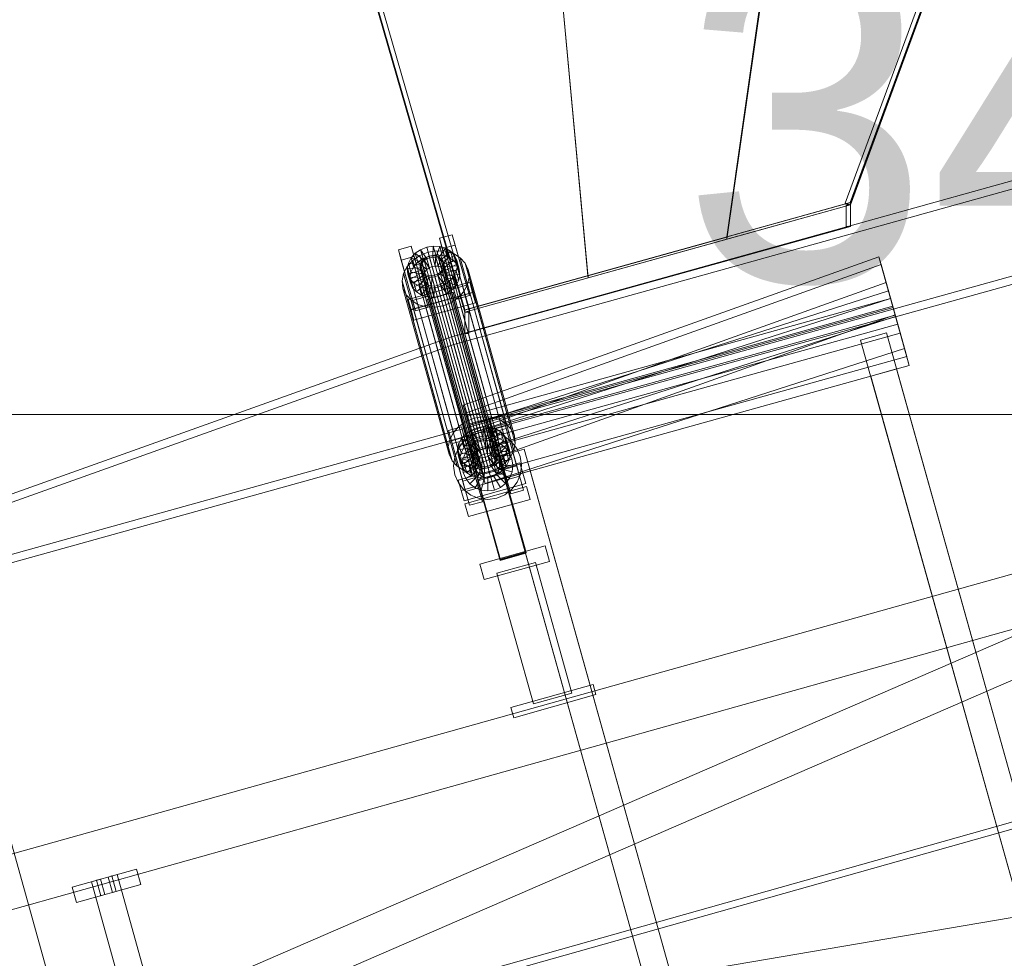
# Model space of a CAD drawing. Header units: millimetres. Extents: x -2233 to 61924, y -68080 to 6847.
# Tile 692 of 1056: x 1578 to 2316, y 293 to 996. Entities that reach past the tile are written whole.
import ezdxf

# ---------------------------------------------------------------- set-up
doc = ezdxf.new("R2010")
doc.units = ezdxf.units.MM
for name, color, linetype, lineweight in [('COTAS_O', 1, 'Continuous', 0), ('COTAS_P', 1, 'Continuous', 0), ('lateral_C01', 7, 'Continuous', 0), ('lateral_tolva-C01', 7, 'Continuous', 0)]:
    doc.layers.add(name, color=color, linetype=linetype, lineweight=lineweight)
doc.dimstyles.new('R19_100', dxfattribs={"dimtxt": 250, "dimasz": 150, "dimexe": 150, "dimexo": 80, "dimgap": 100, "dimtad": 1, "dimtih": 1, "dimtoh": 1, "dimdsep": 46, "dimcen": 0.09, "dimadec": 0, "dimazin": 0, "dimtfac": 1, "dimtdec": 4, "dimtofl": 0, "dimtmove": 0, "dimatfit": 3, "dimfxl": 1, "dimtolj": 1, "dimtzin": 0, "dimarcsym": 0})

# ---------------------------------------------------------------- blocks, each defined once
blk = doc.blocks.new('DIM_R28_1')
at = {"layer": 'COTAS_P'}
for p, q in [((9950.73, 3666.67), (9794.15, 3669.56)), ((807.35, 1106.67), (9950.73, 3666.67)), ((9950.73, 3666.67), (9818.41, 3582.9)), ((10193.38, 2800), (9950.73, 3666.67)), ((807.35, 1106.67), (939.66, 1190.45)), ((1050, 240), (807.35, 1106.67)), ((807.35, 1106.67), (963.92, 1103.78))]:
    blk.add_line(p, q, dxfattribs=at)
blk.add_text('9495 P', height=250, rotation=15.64139, dxfattribs=at).set_placement((5352.08, 2482.97))
blk = doc.blocks.new('DIM_R28_21')
at = {"layer": 'COTAS_O'}
for p, q in [((349.2, 1600), (349.2, 700)), ((3799.2, 1600), (3799.2, 700)), ((349.2, 700), (499.2, 745)), ((3799.2, 700), (3649.2, 745)), ((349.2, 700), (3799.2, 700)), ((349.2, 700), (499.2, 655)), ((3799.2, 700), (3649.2, 655))]:
    blk.add_line(p, q, dxfattribs=at)
blk.add_text('3450 O', height=250, dxfattribs=at).set_placement((2074.2, 800))

msp = doc.modelspace()

# ---------------------------------------------------------------- linework, layer by layer
at = {"layer": 'lateral_C01'}
for p, q in [((1103.221, 51.156), (10242.208, 2626.749)), ((1104.577, 46.344), (10243.564, 2621.936)), ((2846.1, 1020.894), (1901.94, 758.281)), ((1903.548, 752.5), (2847.707, 1015.113)), ((1920.384, 691.969), (2864.544, 954.582)), ((2866.152, 948.801), (1921.992, 686.188)), ((1892.796, 832.028), (1902.425, 834.724)), ((1902.425, 834.724), (1904.577, 826.988)), ((1913.058, 796.87), (1902.425, 834.724)), ((1894.947, 824.292), (1892.796, 832.028)), ((1892.796, 832.028), (1903.428, 794.174)), ((1904.577, 826.988), (1894.947, 824.292)), ((1904.577, 826.988), (1915.21, 789.133)), ((1861.981, 823.4), (1871.61, 826.096)), ((1864.132, 815.664), (1861.981, 823.4)), ((1861.981, 823.4), (1872.613, 785.546)), ((1871.538, 817.344), (1874.658, 820.786)), ((1871.61, 826.096), (1873.762, 818.36)), ((1882.243, 788.242), (1871.61, 826.096)), ((1874.658, 820.786), (1878.651, 823.519)), ((1881.392, 815.305), (1874.658, 820.786)), ((1874.658, 820.786), (1876.503, 814.155)), ((1878.145, 819.106), (1884.284, 821.561)), ((1878.651, 823.519), (1883.243, 825.355)), ((1883.283, 816.599), (1878.651, 823.519)), ((1878.651, 823.519), (1880.495, 816.888)), ((1883.243, 825.355), (1888.122, 826.17)), ((1885.458, 817.469), (1883.243, 825.355)), ((1883.243, 825.355), (1885.087, 818.724)), ((1884.284, 821.561), (1890.806, 822.651)), ((1884.284, 821.561), (1918.867, 697.226)), ((1889.966, 819.539), (1885.087, 818.724)), ((1887.769, 817.855), (1888.122, 826.17)), ((1888.122, 826.17), (1892.955, 825.909)), ((1888.122, 826.17), (1889.966, 819.539)), ((1889.966, 819.539), (1889.613, 811.224)), ((1894.799, 819.278), (1889.966, 819.539)), ((1890.058, 817.731), (1892.955, 825.909)), ((1890.806, 822.651), (1897.268, 822.301)), ((1890.806, 822.651), (1925.39, 698.316)), ((1894.799, 819.278), (1891.903, 811.1)), ((1892.17, 817.106), (1897.413, 824.589)), ((1892.955, 825.909), (1897.413, 824.589)), ((1892.955, 825.909), (1894.799, 819.278)), ((1893.96, 816.021), (1901.192, 822.299)), ((1899.257, 817.958), (1894.799, 819.278)), ((1905.58, 786.437), (1894.947, 824.292)), ((1897.268, 822.301), (1903.228, 820.536)), ((1897.268, 822.301), (1931.851, 697.966)), ((1897.413, 824.589), (1901.192, 822.299)), ((1897.413, 824.589), (1899.257, 817.958)), ((1901.192, 822.299), (1904.035, 819.197)), ((1901.192, 822.299), (1903.037, 815.668)), ((1903.228, 820.536), (1908.28, 817.476)), ((1903.228, 820.536), (1937.811, 696.201)), ((1873.762, 818.36), (1864.132, 815.664)), ((1874.765, 777.81), (1864.132, 815.664)), ((1868.637, 810.851), (1872.808, 815.453)), ((1868.689, 809.301), (1869.502, 813.427)), ((1869.502, 813.427), (1871.538, 817.344)), ((1878.949, 811.819), (1869.502, 813.427)), ((1869.502, 813.427), (1871.346, 806.796)), ((1879.913, 813.674), (1871.538, 817.344)), ((1871.538, 817.344), (1873.382, 810.713)), ((1872.808, 815.453), (1878.145, 819.106)), ((1872.808, 815.453), (1907.391, 691.118)), ((1876.503, 814.155), (1873.382, 810.713)), ((1873.762, 818.36), (1884.395, 780.506)), ((1880.495, 816.888), (1876.503, 814.155)), ((1876.503, 814.155), (1883.236, 808.673)), ((1878.145, 819.106), (1912.728, 694.771)), ((1878.257, 810.969), (1878.642, 812.924)), ((1878.642, 812.924), (1879.606, 814.779)), ((1878.642, 812.924), (1918.758, 668.695)), ((1879.913, 813.674), (1878.949, 811.819)), ((1879.606, 814.779), (1881.084, 816.41)), ((1879.606, 814.779), (1919.722, 670.551)), ((1881.392, 815.305), (1879.913, 813.674)), ((1881.758, 807.043), (1879.913, 813.674)), ((1885.087, 818.724), (1880.495, 816.888)), ((1880.495, 816.888), (1885.127, 809.968)), ((1881.084, 816.41), (1882.975, 817.704)), ((1881.084, 816.41), (1921.201, 672.182)), ((1883.283, 816.599), (1881.392, 815.305)), ((1883.236, 808.673), (1881.392, 815.305)), ((1882.975, 817.704), (1885.15, 818.574)), ((1882.975, 817.704), (1923.092, 673.476)), ((1885.458, 817.469), (1883.283, 816.599)), ((1885.127, 809.968), (1883.283, 816.599)), ((1885.087, 818.724), (1887.302, 810.838)), ((1885.15, 818.574), (1887.461, 818.96)), ((1885.15, 818.574), (1925.267, 674.346)), ((1887.769, 817.855), (1885.458, 817.469)), ((1887.302, 810.838), (1885.458, 817.469)), ((1887.461, 818.96), (1889.751, 818.836)), ((1887.461, 818.96), (1927.578, 674.732)), ((1890.058, 817.731), (1887.769, 817.855)), ((1889.613, 811.224), (1887.769, 817.855)), ((1889.751, 818.836), (1891.863, 818.211)), ((1889.751, 818.836), (1929.867, 674.608)), ((1892.17, 817.106), (1890.058, 817.731)), ((1891.903, 811.1), (1890.058, 817.731)), ((1891.863, 818.211), (1893.653, 817.127)), ((1891.863, 818.211), (1931.979, 673.983)), ((1893.96, 816.021), (1892.17, 817.106)), ((1894.014, 810.475), (1892.17, 817.106)), ((1893.653, 817.127), (1894.999, 815.657)), ((1893.653, 817.127), (1933.769, 672.898)), ((1895.307, 814.552), (1893.96, 816.021)), ((1895.805, 809.39), (1893.96, 816.021)), ((1899.257, 817.958), (1894.014, 810.475)), ((1894.999, 815.657), (1895.811, 813.903)), ((1894.999, 815.657), (1935.116, 671.429)), ((1895.307, 814.552), (1904.035, 819.197)), ((1896.118, 812.798), (1895.307, 814.552)), ((1897.151, 807.921), (1895.307, 814.552)), ((1896.031, 811.983), (1895.646, 810.029)), ((1903.037, 815.668), (1895.805, 809.39)), ((1895.811, 813.903), (1896.031, 811.983)), ((1935.927, 669.675), (1895.811, 813.903)), ((1896.031, 811.983), (1936.148, 667.755)), ((1905.748, 815.494), (1896.118, 812.798)), ((1896.118, 812.798), (1897.963, 806.166)), ((1896.339, 810.878), (1896.118, 812.798)), ((1905.88, 812.566), (1897.151, 807.921)), ((1903.037, 815.668), (1899.257, 817.958)), ((1905.88, 812.566), (1903.037, 815.668)), ((1904.035, 819.197), (1905.748, 815.494)), ((1904.035, 819.197), (1905.88, 812.566)), ((1907.592, 808.863), (1905.748, 815.494)), ((1905.748, 815.494), (1906.214, 811.441)), ((1907.592, 808.863), (1905.88, 812.566)), ((1908.28, 817.476), (1912.08, 813.329)), ((1908.28, 817.476), (1942.863, 693.141)), ((2222.2, 818.132), (1910.649, 706.912)), ((1912.08, 813.329), (1914.37, 808.378)), ((1912.08, 813.329), (1946.663, 688.994)), ((2223.818, 812.355), (1912.267, 701.135)), ((2230.94, 786.917), (2222.2, 818.132)), ((2222.2, 818.132), (2223.818, 812.355)), ((2232.557, 781.139), (2223.818, 812.355)), ((2223.818, 812.355), (2227.592, 798.873)), ((1864.829, 800.099), (1865.915, 805.614)), ((1865.915, 805.614), (1868.637, 810.851)), ((1865.915, 805.614), (1900.498, 681.28)), ((1868.637, 810.851), (1903.22, 686.517)), ((1878.564, 809.864), (1868.689, 809.301)), ((1868.689, 809.301), (1870.534, 802.67)), ((1869.155, 805.248), (1868.689, 809.301)), ((1878.785, 807.945), (1869.155, 805.248)), ((1869.155, 805.248), (1871, 798.617)), ((1870.868, 801.545), (1869.155, 805.248)), ((1871.346, 806.796), (1870.534, 802.67)), ((1879.596, 806.19), (1870.868, 801.545)), ((1873.382, 810.713), (1871.346, 806.796)), ((1871.346, 806.796), (1880.793, 805.187)), ((1873.382, 810.713), (1881.758, 807.043)), ((1880.943, 804.721), (1873.711, 798.443)), ((1878.477, 809.05), (1878.257, 810.969)), ((1878.257, 810.969), (1918.373, 666.741)), ((1879.289, 807.295), (1878.477, 809.05)), ((1878.477, 809.05), (1918.594, 664.821)), ((1878.949, 811.819), (1878.564, 809.864)), ((1880.408, 803.233), (1878.564, 809.864)), ((1878.564, 809.864), (1878.785, 807.945)), ((1880.629, 801.313), (1878.785, 807.945)), ((1878.785, 807.945), (1879.596, 806.19)), ((1880.793, 805.187), (1878.949, 811.819)), ((1880.635, 805.826), (1879.289, 807.295)), ((1879.289, 807.295), (1919.405, 663.067)), ((1881.44, 799.559), (1879.596, 806.19)), ((1879.596, 806.19), (1880.943, 804.721)), ((1880.408, 803.233), (1880.793, 805.187)), ((1882.425, 804.742), (1880.635, 805.826)), ((1880.635, 805.826), (1920.752, 661.598)), ((1880.793, 805.187), (1881.758, 807.043)), ((1882.787, 798.09), (1880.943, 804.721)), ((1880.943, 804.721), (1882.733, 803.636)), ((1881.758, 807.043), (1883.236, 808.673)), ((1884.537, 804.116), (1882.425, 804.742)), ((1882.425, 804.742), (1922.542, 660.513)), ((1883.236, 808.673), (1885.127, 809.968)), ((1885.127, 809.968), (1887.302, 810.838)), ((1887.302, 810.838), (1889.613, 811.224)), ((1891.313, 805.248), (1889.138, 804.379)), ((1889.613, 811.224), (1891.903, 811.1)), ((1893.204, 806.543), (1891.313, 805.248)), ((1891.313, 805.248), (1931.429, 661.02)), ((1891.62, 804.143), (1893.511, 805.438)), ((1891.903, 811.1), (1894.014, 810.475)), ((1894.682, 808.173), (1893.204, 806.543)), ((1893.204, 806.543), (1933.32, 662.314)), ((1893.511, 805.438), (1894.989, 807.068)), ((1893.511, 805.438), (1900.245, 799.956)), ((1895.356, 798.806), (1893.511, 805.438)), ((1894.014, 810.475), (1895.805, 809.39)), ((1895.646, 810.029), (1894.682, 808.173)), ((1894.682, 808.173), (1934.798, 663.945)), ((1894.989, 807.068), (1895.954, 808.924)), ((1894.989, 807.068), (1903.365, 803.398)), ((1896.834, 800.437), (1894.989, 807.068)), ((1895.646, 810.029), (1935.763, 665.801)), ((1895.805, 809.39), (1897.151, 807.921)), ((1895.954, 808.924), (1896.339, 810.878)), ((1895.954, 808.924), (1905.401, 807.315)), ((1897.798, 802.293), (1895.954, 808.924)), ((1896.339, 810.878), (1906.214, 811.441)), ((1898.183, 804.247), (1896.339, 810.878)), ((1897.151, 807.921), (1897.963, 806.166)), ((1897.963, 806.166), (1907.592, 808.863)), ((1897.963, 806.166), (1898.183, 804.247)), ((1908.058, 804.81), (1898.183, 804.247)), ((1905.401, 807.315), (1903.365, 803.398)), ((1906.214, 811.441), (1905.401, 807.315)), ((1905.401, 807.315), (1907.245, 800.684)), ((1906.214, 811.441), (1908.058, 804.81)), ((1907.245, 800.684), (1908.058, 804.81)), ((1908.058, 804.81), (1907.592, 808.863)), ((1914.37, 808.378), (1914.993, 802.96)), ((1948.953, 684.043), (1914.37, 808.378)), ((1865.451, 794.681), (1864.829, 800.099)), ((1864.829, 800.099), (1899.412, 675.764)), ((1869.281, 786.314), (1915.504, 799.256)), ((1870.534, 802.67), (1880.408, 803.233)), ((1870.534, 802.67), (1871, 798.617)), ((1870.868, 801.545), (1872.712, 794.914)), ((1873.711, 798.443), (1870.868, 801.545)), ((1871, 798.617), (1880.629, 801.313)), ((1871, 798.617), (1872.712, 794.914)), ((1872.712, 794.914), (1881.44, 799.559)), ((1873.711, 798.443), (1875.555, 791.812)), ((1877.49, 796.153), (1873.711, 798.443)), ((1875.555, 791.812), (1882.787, 798.09)), ((1882.733, 803.636), (1877.49, 796.153)), ((1880.629, 801.313), (1880.408, 803.233)), ((1881.44, 799.559), (1880.629, 801.313)), ((1882.787, 798.09), (1881.44, 799.559)), ((1884.845, 803.011), (1881.948, 794.833)), ((1884.577, 797.005), (1882.733, 803.636)), ((1882.733, 803.636), (1884.845, 803.011)), ((1884.577, 797.005), (1882.787, 798.09)), ((1886.827, 803.992), (1884.537, 804.116)), ((1884.537, 804.116), (1924.654, 659.888)), ((1886.689, 796.38), (1884.845, 803.011)), ((1884.845, 803.011), (1887.134, 802.887)), ((1887.134, 802.887), (1886.781, 794.572)), ((1889.138, 804.379), (1886.827, 803.992)), ((1886.827, 803.992), (1926.943, 659.764)), ((1887.134, 802.887), (1889.445, 803.273)), ((1888.978, 796.256), (1887.134, 802.887)), ((1889.138, 804.379), (1929.254, 660.15)), ((1889.445, 803.273), (1891.62, 804.143)), ((1889.445, 803.273), (1891.66, 795.387)), ((1891.29, 796.642), (1889.445, 803.273)), ((1893.465, 797.512), (1891.29, 796.642)), ((1891.62, 804.143), (1896.252, 797.223)), ((1893.465, 797.512), (1891.62, 804.143)), ((1896.252, 797.223), (1891.66, 795.387)), ((1895.356, 798.806), (1893.465, 797.512)), ((1898.097, 790.592), (1893.465, 797.512)), ((1896.834, 800.437), (1895.356, 798.806)), ((1902.089, 793.325), (1895.356, 798.806)), ((1900.245, 799.956), (1896.252, 797.223)), ((1896.252, 797.223), (1898.097, 790.592)), ((1897.798, 802.293), (1896.834, 800.437)), ((1905.209, 796.767), (1896.834, 800.437)), ((1898.183, 804.247), (1897.798, 802.293)), ((1907.245, 800.684), (1897.798, 802.293)), ((1903.365, 803.398), (1900.245, 799.956)), ((1900.245, 799.956), (1902.089, 793.325)), ((1903.365, 803.398), (1905.209, 796.767)), ((1905.209, 796.767), (1907.245, 800.684)), ((1913.906, 797.445), (1911.185, 792.208)), ((1914.993, 802.96), (1913.906, 797.445)), ((1913.906, 797.445), (1948.489, 673.11)), ((1914.993, 802.96), (1949.576, 678.625)), ((1915.504, 799.256), (1917.656, 791.52)), ((1917.719, 791.37), (1915.504, 799.256)), ((2227.592, 798.873), (1916.042, 687.653)), ((2236.332, 767.658), (2227.592, 798.873)), ((2227.592, 798.873), (2234.333, 774.799)), ((1867.741, 789.73), (1865.451, 794.681)), ((1865.451, 794.681), (1900.034, 670.347)), ((1871.542, 785.583), (1867.741, 789.73)), ((1867.741, 789.73), (1902.324, 665.395)), ((1917.656, 791.52), (1871.433, 778.578)), ((1917.719, 791.37), (1871.497, 778.428)), ((1872.712, 794.914), (1875.555, 791.812)), ((1875.555, 791.812), (1879.334, 789.522)), ((1877.49, 796.153), (1879.334, 789.522)), ((1881.948, 794.833), (1877.49, 796.153)), ((1879.334, 789.522), (1884.577, 797.005)), ((1881.948, 794.833), (1883.793, 788.202)), ((1886.781, 794.572), (1881.948, 794.833)), ((1883.793, 788.202), (1886.689, 796.38)), ((1883.805, 786.343), (1903.064, 791.736)), ((1903.133, 791.491), (1883.873, 786.098)), ((1886.689, 796.38), (1884.577, 797.005)), ((1888.978, 796.256), (1886.689, 796.38)), ((1891.66, 795.387), (1886.781, 794.572)), ((1886.781, 794.572), (1888.626, 787.941)), ((1888.626, 787.941), (1888.978, 796.256)), ((1891.29, 796.642), (1888.978, 796.256)), ((1893.505, 788.756), (1891.29, 796.642)), ((1891.66, 795.387), (1893.505, 788.756)), ((1893.505, 788.756), (1898.097, 790.592)), ((1898.097, 790.592), (1902.089, 793.325)), ((1902.089, 793.325), (1905.209, 796.767)), ((1903.064, 791.736), (1903.133, 791.491)), ((1957.695, 596.625), (1903.064, 791.736)), ((1903.133, 791.491), (1957.764, 596.38)), ((1913.058, 796.87), (1903.428, 794.174)), ((1903.428, 794.174), (1905.58, 786.437)), ((1911.185, 792.208), (1907.013, 787.606)), ((1911.185, 792.208), (1945.768, 667.873)), ((1915.21, 789.133), (1913.058, 796.87)), ((1914.896, 691.743), (2229.292, 792.802)), ((1917.656, 791.52), (1919.871, 783.633)), ((1919.871, 783.633), (1917.719, 791.37)), ((2229.292, 792.802), (2232.828, 780.174)), ((2230.91, 787.025), (2229.292, 792.802)), ((1871.433, 778.578), (1869.281, 786.314)), ((1869.281, 786.314), (1871.497, 778.428)), ((1876.594, 782.523), (1871.542, 785.583)), ((1871.542, 785.583), (1906.125, 661.248)), ((1882.243, 788.242), (1872.613, 785.546)), ((1872.613, 785.546), (1874.765, 777.81)), ((1873.648, 770.692), (1919.871, 783.633)), ((1882.554, 780.758), (1876.594, 782.523)), ((1876.594, 782.523), (1911.177, 658.188)), ((1879.334, 789.522), (1883.793, 788.202)), ((1884.395, 780.506), (1882.243, 788.242)), ((1883.793, 788.202), (1888.626, 787.941)), ((1883.873, 786.098), (1883.805, 786.343)), ((1938.436, 591.233), (1883.805, 786.343)), ((1938.505, 590.987), (1883.873, 786.098)), ((1888.626, 787.941), (1893.505, 788.756)), ((1901.676, 783.953), (1895.537, 781.498)), ((1907.013, 787.606), (1901.676, 783.953)), ((1901.676, 783.953), (1936.259, 659.619)), ((1905.58, 786.437), (1915.21, 789.133)), ((1907.013, 787.606), (1941.596, 663.271)), ((1913.009, 698.486), (2230.94, 786.917)), ((1916.514, 685.966), (2230.91, 787.025)), ((2230.91, 787.025), (2234.445, 774.397)), ((2234.684, 773.543), (2230.91, 787.025)), ((2232.557, 781.139), (2230.94, 786.917)), ((1873.648, 770.692), (1871.433, 778.578)), ((1871.497, 778.428), (1873.648, 770.692)), ((1874.765, 777.81), (1884.395, 780.506)), ((1889.015, 780.408), (1882.554, 780.758)), ((1882.554, 780.758), (1917.137, 656.423)), ((1895.537, 781.498), (1889.015, 780.408)), ((1889.015, 780.408), (1923.598, 656.074)), ((1895.537, 781.498), (1930.12, 657.164)), ((1914.626, 692.708), (2232.557, 781.139)), ((2232.828, 780.174), (1914.896, 691.743)), ((2236.332, 767.658), (2232.557, 781.139)), ((2232.828, 780.174), (2234.445, 774.397)), ((2234.445, 774.397), (1916.514, 685.966)), ((1918.401, 679.227), (2236.332, 767.658)), ((1920.289, 672.484), (2234.684, 773.543)), ((1922.782, 663.579), (2234.333, 774.799)), ((2234.333, 774.799), (2243.073, 743.584)), ((2234.445, 774.397), (2238.22, 760.915)), ((2234.684, 773.543), (2238.22, 760.915)), ((2241.425, 749.469), (2234.684, 773.543)), ((2243.073, 743.584), (2236.332, 767.658)), ((2238.22, 760.915), (1920.289, 672.484)), ((2208.506, 755.773), (2227.765, 761.165)), ((2347.561, 333.298), (2227.765, 761.165)), ((2238.22, 760.915), (2244.96, 736.841)), ((1901.94, 758.281), (995.816, 434.805)), ((1920.384, 691.969), (1901.94, 758.281)), ((1901.94, 758.281), (1903.548, 752.5)), ((2208.506, 755.773), (2328.302, 327.905)), ((997.424, 429.024), (1903.548, 752.5)), ((1903.548, 752.5), (1921.992, 686.188)), ((2241.425, 749.469), (1927.029, 648.41)), ((2244.96, 736.841), (2241.425, 749.469)), ((2243.073, 743.584), (1925.141, 655.153)), ((1927.029, 648.41), (2244.96, 736.841)), ((2216.058, 728.802), (2235.317, 734.194)), ((2347.561, 333.298), (2235.317, 734.194)), ((2216.058, 728.802), (2328.302, 327.905)), ((1910.649, 706.912), (1913.009, 698.486)), ((1912.267, 701.135), (1910.649, 706.912)), ((1912.728, 694.771), (1907.391, 691.118)), ((1912.267, 701.135), (1914.626, 692.708)), ((1916.042, 687.653), (1912.267, 701.135)), ((1918.867, 697.226), (1912.728, 694.771)), ((1913.009, 698.486), (1914.626, 692.708)), ((1925.39, 698.316), (1918.867, 697.226)), ((1931.851, 697.966), (1925.39, 698.316)), ((1930.453, 696.641), (1940.082, 699.337)), ((1932.604, 688.905), (1930.453, 696.641)), ((1930.453, 696.641), (1941.085, 658.787)), ((1937.811, 696.201), (1931.851, 697.966)), ((1942.863, 693.141), (1937.811, 696.201)), ((1940.082, 699.337), (1942.234, 691.601)), ((1950.715, 661.483), (1940.082, 699.337)), ((995.816, 434.805), (1920.384, 691.969)), ((1899.638, 688.014), (1909.267, 690.71)), ((1901.79, 680.277), (1899.638, 688.014)), ((1899.638, 688.014), (1910.27, 650.159)), ((1903.22, 686.517), (1900.498, 681.28)), ((1907.391, 691.118), (1903.22, 686.517)), ((1909.267, 690.71), (1911.419, 682.973)), ((1919.9, 652.855), (1909.267, 690.71)), ((1912.315, 685.4), (1916.308, 688.132)), ((1914.626, 692.708), (1918.401, 679.227)), ((1914.896, 691.743), (1916.514, 685.966)), ((1916.042, 687.653), (1918.401, 679.227)), ((1922.782, 663.579), (1916.042, 687.653)), ((1916.308, 688.132), (1920.9, 689.968)), ((1920.94, 681.212), (1916.308, 688.132)), ((1916.308, 688.132), (1918.152, 681.501)), ((1920.9, 689.968), (1925.779, 690.784)), ((1923.115, 682.082), (1920.9, 689.968)), ((1920.9, 689.968), (1922.744, 683.337)), ((1921.992, 686.188), (1928.556, 687.127)), ((1925.426, 682.468), (1925.779, 690.784)), ((1925.779, 690.784), (1930.612, 690.522)), ((1925.779, 690.784), (1927.623, 684.153)), ((1927.715, 682.344), (1930.612, 690.522)), ((1928.556, 687.127), (1935.139, 686.335)), ((1929.827, 681.719), (1935.07, 689.202)), ((1930.612, 690.522), (1935.07, 689.202)), ((1930.612, 690.522), (1932.456, 683.891)), ((1931.617, 680.635), (1938.849, 686.913)), ((1942.234, 691.601), (1932.604, 688.905)), ((1943.237, 651.051), (1932.604, 688.905)), ((1933.232, 686.843), (1942.862, 689.539)), ((1933.232, 686.843), (1946.174, 640.62)), ((1935.07, 689.202), (1938.849, 686.913)), ((1935.07, 689.202), (1936.914, 682.571)), ((1938.849, 686.913), (1941.692, 683.811)), ((1938.849, 686.913), (1940.694, 680.282)), ((1942.234, 691.601), (1952.867, 653.747)), ((1955.803, 643.317), (1942.862, 689.539)), ((1946.663, 688.994), (1942.863, 693.141)), ((1948.953, 684.043), (1946.663, 688.994)), ((1921.992, 686.188), (997.424, 429.024)), ((1900.498, 681.28), (1899.412, 675.764)), ((1911.419, 682.973), (1901.79, 680.277)), ((1912.422, 642.423), (1901.79, 680.277)), ((1902.417, 678.215), (1912.047, 680.911)), ((1906.703, 674.182), (1910.68, 679.487)), ((1907.159, 678.04), (1909.195, 681.957)), ((1909.195, 681.957), (1912.315, 685.4)), ((1917.571, 678.287), (1909.195, 681.957)), ((1909.195, 681.957), (1911.039, 675.326)), ((1910.68, 679.487), (1915.895, 683.582)), ((1911.419, 682.973), (1922.052, 645.119)), ((1924.988, 634.689), (1912.047, 680.911)), ((1919.049, 679.918), (1912.315, 685.4)), ((1912.315, 685.4), (1914.16, 678.768)), ((1918.152, 681.501), (1914.16, 678.768)), ((1915.895, 683.582), (1921.992, 686.188)), ((1916.514, 685.966), (1920.289, 672.484)), ((1919.049, 679.918), (1917.571, 678.287)), ((1922.744, 683.337), (1918.152, 681.501)), ((1918.152, 681.501), (1922.784, 674.581)), ((1918.401, 679.227), (1925.141, 655.153)), ((1920.94, 681.212), (1919.049, 679.918)), ((1920.893, 673.287), (1919.049, 679.918)), ((1919.157, 678.076), (1923.718, 680.025)), ((1923.115, 682.082), (1920.94, 681.212)), ((1922.784, 674.581), (1920.94, 681.212)), ((1927.623, 684.153), (1922.744, 683.337)), ((1922.744, 683.337), (1924.959, 675.451)), ((1925.426, 682.468), (1923.115, 682.082)), ((1924.959, 675.451), (1923.115, 682.082)), ((1923.718, 680.025), (1928.628, 680.728)), ((1926.414, 670.396), (1923.718, 680.025)), ((1927.715, 682.344), (1925.426, 682.468)), ((1927.27, 675.837), (1925.426, 682.468)), ((1927.623, 684.153), (1927.27, 675.837)), ((1932.456, 683.891), (1927.623, 684.153)), ((1929.827, 681.719), (1927.715, 682.344)), ((1929.56, 675.713), (1927.715, 682.344)), ((1928.74, 670.728), (1928.628, 680.728)), ((1928.628, 680.728), (1933.552, 680.135)), ((1932.456, 683.891), (1929.56, 675.713)), ((1931.617, 680.635), (1929.827, 681.719)), ((1931.672, 675.088), (1929.827, 681.719)), ((1931.072, 670.448), (1933.552, 680.135)), ((1932.964, 679.165), (1931.617, 680.635)), ((1933.462, 674.003), (1931.617, 680.635)), ((1936.914, 682.571), (1931.672, 675.088)), ((1936.914, 682.571), (1932.456, 683.891)), ((1932.964, 679.165), (1941.692, 683.811)), ((1933.775, 677.411), (1932.964, 679.165)), ((1934.808, 672.534), (1932.964, 679.165)), ((1940.694, 680.282), (1933.462, 674.003)), ((1933.552, 680.135), (1938.156, 678.289)), ((1943.405, 680.107), (1933.775, 677.411)), ((1935.139, 686.335), (1941.293, 683.867)), ((1940.694, 680.282), (1936.914, 682.571)), ((1943.537, 677.179), (1940.694, 680.282)), ((1941.293, 683.867), (1946.599, 679.889)), ((1941.692, 683.811), (1943.405, 680.107)), ((1941.692, 683.811), (1943.537, 677.179)), ((1945.249, 673.476), (1943.405, 680.107)), ((1943.405, 680.107), (1943.871, 676.054)), ((1946.599, 679.889), (1950.694, 674.674)), ((1949.576, 678.625), (1948.953, 684.043)), ((1899.412, 675.764), (1900.034, 670.347)), ((1902.417, 678.215), (1915.359, 631.993)), ((1904.234, 668.028), (1906.703, 674.182)), ((1906.346, 673.914), (1907.159, 678.04)), ((1916.221, 674.478), (1906.346, 673.914)), ((1906.346, 673.914), (1908.191, 667.283)), ((1906.812, 669.862), (1906.346, 673.914)), ((1916.442, 672.558), (1906.812, 669.862)), ((1916.606, 676.432), (1907.159, 678.04)), ((1907.159, 678.04), (1909.003, 671.409)), ((1911.039, 675.326), (1909.003, 671.409)), ((1914.16, 678.768), (1911.039, 675.326)), ((1911.039, 675.326), (1919.415, 671.656)), ((1912.281, 671.044), (1915.256, 675.013)), ((1914.16, 678.768), (1920.893, 673.287)), ((1915.256, 675.013), (1919.157, 678.076)), ((1922.406, 668.021), (1915.256, 675.013)), ((1916.606, 676.432), (1916.221, 674.478)), ((1918.066, 667.846), (1916.221, 674.478)), ((1916.221, 674.478), (1916.442, 672.558)), ((1918.286, 665.927), (1916.442, 672.558)), ((1916.442, 672.558), (1917.253, 670.804)), ((1917.571, 678.287), (1916.606, 676.432)), ((1918.451, 669.801), (1916.606, 676.432)), ((1919.415, 671.656), (1917.571, 678.287)), ((1918.451, 669.801), (1919.415, 671.656)), ((1924.254, 669.472), (1919.157, 678.076)), ((1919.415, 671.656), (1920.893, 673.287)), ((1921.201, 672.182), (1919.722, 670.551)), ((1920.289, 672.484), (1927.029, 648.41)), ((1920.893, 673.287), (1922.784, 674.581)), ((1923.092, 673.476), (1921.201, 672.182)), ((1922.784, 674.581), (1924.959, 675.451)), ((1925.267, 674.346), (1923.092, 673.476)), ((1924.959, 675.451), (1927.27, 675.837)), ((1927.578, 674.732), (1925.267, 674.346)), ((1927.27, 675.837), (1929.56, 675.713)), ((1929.867, 674.608), (1927.578, 674.732)), ((1929.56, 675.713), (1931.672, 675.088)), ((1931.979, 673.983), (1929.867, 674.608)), ((1931.168, 670.051), (1932.647, 671.681)), ((1931.672, 675.088), (1933.462, 674.003)), ((1933.769, 672.898), (1931.979, 673.983)), ((1932.647, 671.681), (1933.611, 673.537)), ((1932.647, 671.681), (1941.022, 668.011)), ((1934.491, 665.05), (1932.647, 671.681)), ((1933.253, 669.573), (1938.156, 678.289)), ((1933.462, 674.003), (1934.808, 672.534)), ((1933.611, 673.537), (1933.996, 675.491)), ((1933.611, 673.537), (1943.058, 671.929)), ((1935.455, 666.906), (1933.611, 673.537)), ((1935.116, 671.429), (1933.769, 672.898)), ((1933.775, 677.411), (1935.62, 670.78)), ((1933.996, 675.491), (1933.775, 677.411)), ((1933.996, 675.491), (1943.871, 676.054)), ((1935.84, 668.86), (1933.996, 675.491)), ((1943.537, 677.179), (1934.808, 672.534)), ((1934.808, 672.534), (1935.62, 670.78)), ((1935.133, 668.164), (1942.124, 675.313)), ((1935.62, 670.78), (1945.249, 673.476)), ((1936.943, 668.634), (1956.203, 674.027)), ((1938.156, 678.289), (1942.124, 675.313)), ((1943.058, 671.929), (1941.022, 668.011)), ((1942.124, 675.313), (1945.188, 671.412)), ((1943.871, 676.054), (1943.058, 671.929)), ((1943.058, 671.929), (1944.903, 665.298)), ((1945.249, 673.476), (1943.537, 677.179)), ((1943.871, 676.054), (1945.715, 669.423)), ((1945.715, 669.423), (1945.249, 673.476)), ((1945.768, 667.873), (1948.489, 673.11)), ((1948.489, 673.11), (1949.576, 678.625)), ((1950.694, 674.674), (1953.3, 668.577)), ((2073.116, 256.457), (1956.203, 674.027)), ((1900.034, 670.347), (1902.324, 665.395)), ((1902.324, 665.395), (1906.125, 661.248)), ((1903.442, 661.445), (1904.234, 668.028)), ((1906.812, 669.862), (1908.657, 663.231)), ((1908.525, 666.158), (1906.812, 669.862)), ((1909.003, 671.409), (1908.191, 667.283)), ((1908.191, 667.283), (1918.066, 667.846)), ((1908.191, 667.283), (1908.657, 663.231)), ((1917.253, 670.804), (1908.525, 666.158)), ((1908.525, 666.158), (1910.369, 659.527)), ((1911.368, 663.056), (1908.525, 666.158)), ((1908.657, 663.231), (1918.286, 665.927)), ((1909.003, 671.409), (1918.451, 669.801)), ((1909.842, 661.516), (1910.434, 666.441)), ((1910.434, 666.441), (1912.281, 671.044)), ((1920.122, 663.961), (1910.434, 666.441)), ((1918.6, 669.334), (1911.368, 663.056)), ((1920.996, 666.141), (1912.281, 671.044)), ((1920.39, 668.25), (1915.147, 660.767)), ((1919.098, 664.172), (1917.253, 670.804)), ((1917.253, 670.804), (1918.6, 669.334)), ((1918.066, 667.846), (1918.451, 669.801)), ((1918.286, 665.927), (1918.066, 667.846)), ((1919.098, 664.172), (1918.286, 665.927)), ((1918.758, 668.695), (1918.373, 666.741)), ((1918.373, 666.741), (1918.594, 664.821)), ((1918.594, 664.821), (1919.405, 663.067)), ((1920.444, 662.703), (1918.6, 669.334)), ((1918.6, 669.334), (1920.39, 668.25)), ((1919.722, 670.551), (1918.758, 668.695)), ((1922.502, 667.624), (1919.605, 659.446)), ((1920.122, 663.961), (1920.996, 666.141)), ((1922.234, 661.619), (1920.39, 668.25)), ((1920.39, 668.25), (1922.502, 667.624)), ((1920.996, 666.141), (1922.406, 668.021)), ((1922.406, 668.021), (1924.254, 669.472)), ((1924.346, 660.993), (1922.502, 667.624)), ((1922.502, 667.624), (1924.791, 667.501)), ((1924.254, 669.472), (1926.414, 670.396)), ((1924.791, 667.501), (1924.439, 659.185)), ((1924.791, 667.501), (1927.102, 667.887)), ((1926.636, 660.869), (1924.791, 667.501)), ((1926.414, 670.396), (1928.74, 670.728)), ((1927.102, 667.887), (1929.277, 668.757)), ((1927.102, 667.887), (1929.317, 660)), ((1928.947, 661.256), (1927.102, 667.887)), ((1928.74, 670.728), (1931.072, 670.448)), ((1929.277, 668.757), (1931.168, 670.051)), ((1929.277, 668.757), (1933.909, 661.837)), ((1931.122, 662.125), (1929.277, 668.757)), ((1931.072, 670.448), (1933.253, 669.573)), ((1931.168, 670.051), (1937.902, 664.569)), ((1933.013, 663.42), (1931.168, 670.051)), ((1934.491, 665.05), (1933.013, 663.42)), ((1933.253, 669.573), (1935.133, 668.164)), ((1937.902, 664.569), (1933.909, 661.837)), ((1935.455, 666.906), (1934.491, 665.05)), ((1942.867, 661.38), (1934.491, 665.05)), ((1934.798, 663.945), (1935.763, 665.801)), ((1935.927, 669.675), (1935.116, 671.429)), ((1935.133, 668.164), (1936.584, 666.316)), ((1935.84, 668.86), (1935.455, 666.906)), ((1944.903, 665.298), (1935.455, 666.906)), ((1935.62, 670.78), (1935.84, 668.86)), ((1935.763, 665.801), (1936.148, 667.755)), ((1945.715, 669.423), (1935.84, 668.86)), ((1936.148, 667.755), (1935.927, 669.675)), ((1936.584, 666.316), (1945.188, 671.412)), ((1936.584, 666.316), (1937.507, 664.155)), ((1936.943, 668.634), (2053.856, 251.065)), ((1947.137, 666.852), (1937.507, 664.155)), ((1941.022, 668.011), (1937.902, 664.569)), ((1937.902, 664.569), (1939.746, 657.938)), ((1941.022, 668.011), (1942.867, 661.38)), ((1941.596, 663.271), (1945.768, 667.873)), ((1942.867, 661.38), (1944.903, 665.298)), ((1944.903, 665.298), (1945.715, 669.423)), ((1945.188, 671.412), (1947.137, 666.852)), ((1947.137, 666.852), (1947.839, 661.942)), ((1953.3, 668.577), (1954.239, 662.013)), ((1439.231, 333.402), (2594.793, 656.94)), ((1904.381, 654.881), (1903.442, 661.445)), ((1906.125, 661.248), (1911.177, 658.188)), ((1906.939, 650.928), (1953.161, 663.869)), ((1908.657, 663.231), (1910.369, 659.527)), ((1919.841, 661.628), (1909.842, 661.516)), ((1910.544, 656.606), (1909.842, 661.516)), ((1910.369, 659.527), (1919.098, 664.172)), ((1910.369, 659.527), (1913.212, 656.425)), ((1920.174, 659.302), (1910.544, 656.606)), ((1911.177, 658.188), (1917.137, 656.423)), ((1911.368, 663.056), (1913.212, 656.425)), ((1915.147, 660.767), (1911.368, 663.056)), ((1921.097, 657.142), (1912.493, 652.045)), ((1913.212, 656.425), (1920.444, 662.703)), ((1915.147, 660.767), (1916.992, 654.136)), ((1919.605, 659.446), (1915.147, 660.767)), ((1916.992, 654.136), (1922.234, 661.619)), ((1920.444, 662.703), (1919.098, 664.172)), ((1919.405, 663.067), (1920.752, 661.598)), ((1919.605, 659.446), (1921.45, 652.815)), ((1924.439, 659.185), (1919.605, 659.446)), ((1919.841, 661.628), (1920.122, 663.961)), ((1920.174, 659.302), (1919.841, 661.628)), ((1921.097, 657.142), (1920.174, 659.302)), ((1922.234, 661.619), (1920.444, 662.703)), ((1920.752, 661.598), (1922.542, 660.513)), ((1922.548, 655.294), (1921.097, 657.142)), ((1921.45, 652.815), (1924.346, 660.993)), ((1924.346, 660.993), (1922.234, 661.619)), ((1922.542, 660.513), (1924.654, 659.888)), ((1925.141, 655.153), (1922.782, 663.579)), ((1923.598, 656.074), (1930.12, 657.164)), ((1926.636, 660.869), (1924.346, 660.993)), ((1929.317, 660), (1924.439, 659.185)), ((1924.439, 659.185), (1926.283, 652.554)), ((1924.654, 659.888), (1926.943, 659.764)), ((1926.283, 652.554), (1926.636, 660.869)), ((1928.947, 661.256), (1926.636, 660.869)), ((1926.943, 659.764), (1929.254, 660.15)), ((1931.122, 662.125), (1928.947, 661.256)), ((1931.162, 653.369), (1928.947, 661.256)), ((1929.254, 660.15), (1931.429, 661.02)), ((1933.909, 661.837), (1929.317, 660)), ((1929.317, 660), (1931.162, 653.369)), ((1930.12, 657.164), (1936.259, 659.619)), ((1933.013, 663.42), (1931.122, 662.125)), ((1935.754, 655.206), (1931.122, 662.125)), ((1931.429, 661.02), (1933.32, 662.314)), ((1939.746, 657.938), (1933.013, 663.42)), ((1933.32, 662.314), (1934.798, 663.945)), ((1933.909, 661.837), (1935.754, 655.206)), ((1936.685, 657.316), (1935.275, 655.437)), ((1935.754, 655.206), (1939.746, 657.938)), ((1936.259, 659.619), (1941.596, 663.271)), ((1937.559, 659.497), (1936.685, 657.316)), ((1936.685, 657.316), (1945.4, 652.414)), ((1937.507, 664.155), (1937.84, 661.83)), ((1937.84, 661.83), (1937.559, 659.497)), ((1937.559, 659.497), (1947.247, 657.017)), ((1937.84, 661.83), (1947.839, 661.942)), ((1939.746, 657.938), (1942.867, 661.38)), ((1950.715, 661.483), (1941.085, 658.787)), ((1941.085, 658.787), (1943.237, 651.051)), ((1941.481, 652.429), (1960.74, 657.822)), ((1947.247, 657.017), (1945.4, 652.414)), ((1947.839, 661.942), (1947.247, 657.017)), ((1952.867, 653.747), (1950.715, 661.483)), ((1953.161, 663.869), (1955.313, 656.133)), ((1955.376, 655.983), (1953.161, 663.869)), ((1954.239, 662.013), (1953.447, 655.43)), ((2073.116, 256.457), (1960.74, 657.822)), ((1482.878, 169.979), (2594.223, 651.445)), ((1906.987, 648.783), (1904.381, 654.881)), ((1909.09, 643.191), (1906.939, 650.928)), ((1906.939, 650.928), (1909.154, 643.041)), ((1955.313, 656.133), (1909.09, 643.191)), ((1955.376, 655.983), (1909.154, 643.041)), ((1919.9, 652.855), (1910.27, 650.159)), ((1910.27, 650.159), (1912.422, 642.423)), ((1912.493, 652.045), (1910.544, 656.606)), ((1915.557, 648.144), (1912.493, 652.045)), ((1913.212, 656.425), (1916.992, 654.136)), ((1922.548, 655.294), (1915.557, 648.144)), ((1916.992, 654.136), (1921.45, 652.815)), ((1917.137, 656.423), (1923.598, 656.074)), ((1924.428, 653.885), (1919.525, 645.169)), ((1922.052, 645.119), (1919.9, 652.855)), ((1921.384, 651.233), (1940.643, 656.627)), ((1921.608, 650.434), (1921.384, 651.233)), ((1938.128, 591.445), (1921.384, 651.233)), ((1921.45, 652.815), (1926.283, 652.554)), ((1940.867, 655.827), (1921.608, 650.434)), ((1938.352, 590.645), (1921.608, 650.434)), ((1924.428, 653.885), (1922.548, 655.294)), ((1926.609, 653.01), (1924.129, 643.322)), ((1926.609, 653.01), (1924.428, 653.885)), ((1926.283, 652.554), (1931.162, 653.369)), ((1928.941, 652.729), (1926.609, 653.01)), ((1931.267, 653.062), (1928.941, 652.729)), ((1928.941, 652.729), (1929.053, 642.73)), ((1931.162, 653.369), (1935.754, 655.206)), ((1933.427, 653.986), (1931.267, 653.062)), ((1931.267, 653.062), (1933.963, 643.432)), ((1935.275, 655.437), (1933.427, 653.986)), ((1933.427, 653.986), (1938.524, 645.382)), ((1935.275, 655.437), (1942.425, 648.445)), ((1940.643, 656.627), (1940.867, 655.827)), ((1957.387, 596.838), (1940.643, 656.627)), ((1940.867, 655.827), (1957.611, 596.038)), ((1941.481, 652.429), (2053.856, 251.065)), ((1945.4, 652.414), (1942.425, 648.445)), ((1943.237, 651.051), (1952.867, 653.747)), ((1953.447, 655.43), (1950.978, 649.276)), ((1955.313, 656.133), (1957.528, 648.246)), ((1957.528, 648.246), (1955.376, 655.983)), ((1911.082, 643.568), (1906.987, 648.783)), ((1911.306, 635.305), (1909.09, 643.191)), ((1909.154, 643.041), (1911.306, 635.305)), ((1916.388, 639.591), (1911.082, 643.568)), ((1911.306, 635.305), (1957.528, 648.246)), ((1911.93, 633.11), (1958.153, 646.051)), ((1912.422, 642.423), (1922.052, 645.119)), ((1919.525, 645.169), (1915.557, 648.144)), ((1924.129, 643.322), (1919.525, 645.169)), ((1929.053, 642.73), (1924.129, 643.322)), ((1944.671, 642.277), (1925.412, 636.884)), ((1933.963, 643.432), (1929.053, 642.73)), ((1938.524, 645.382), (1933.963, 643.432)), ((1942.425, 648.445), (1938.524, 645.382)), ((1947.001, 643.971), (1941.786, 639.875)), ((1944.671, 642.277), (1957.505, 596.44)), ((1946.174, 640.62), (1955.803, 643.317)), ((1950.978, 649.276), (1947.001, 643.971)), ((1960.849, 636.422), (1958.153, 646.051)), ((1914.627, 623.48), (1960.849, 636.422)), ((1922.542, 637.122), (1916.388, 639.591)), ((1929.125, 636.33), (1922.542, 637.122)), ((1938.246, 591.047), (1925.412, 636.884)), ((1935.689, 637.269), (1929.125, 636.33)), ((1941.786, 639.875), (1935.689, 637.269)), ((1911.93, 633.11), (1914.627, 623.48)), ((1915.359, 631.993), (1924.988, 634.689)), ((1494.804, 142.452), (2606.148, 623.917)), ((1450.016, 294.883), (2605.578, 618.422)), ((1923.146, 587.858), (1972.065, 601.555)), ((1975.301, 589.999), (1972.065, 601.555)), ((1957.387, 596.838), (1938.128, 591.445)), ((1938.128, 591.445), (1938.352, 590.645)), ((1957.505, 596.44), (1938.246, 591.047)), ((1938.352, 590.645), (1957.611, 596.038)), ((1957.695, 596.625), (1938.436, 591.233)), ((1938.436, 591.233), (1938.505, 590.987)), ((1938.505, 590.987), (1957.764, 596.38)), ((1957.611, 596.038), (1957.387, 596.838)), ((1957.764, 596.38), (1957.695, 596.625)), ((1923.146, 587.858), (1926.382, 576.302)), ((1926.382, 576.302), (1975.301, 589.999)), ((1935.857, 581.032), (1964.746, 589.121)), ((1992.129, 491.32), (1964.746, 589.121)), ((1935.857, 581.032), (1963.24, 483.231)), ((1640.103, 135.221), (1520.307, 563.088)), ((1640.103, 135.221), (1527.858, 536.117)), ((1946.33, 480.574), (2007.96, 497.829)), ((2010.117, 490.125), (2007.96, 497.829)), ((1948.487, 472.87), (2010.117, 490.125)), ((1963.24, 483.231), (1992.129, 491.32)), ((1946.33, 480.574), (1948.487, 472.87)), ((1484.651, 180.862), (2674.184, 383.067)), ((1617.457, 345.918), (1665.605, 359.398)), ((1631.902, 349.962), (1651.161, 355.354)), ((1644.42, 353.467), (1647.309, 354.276)), ((1650.544, 342.72), (1647.309, 354.276)), ((1693.646, 203.613), (1651.161, 355.354)), ((1668.841, 347.843), (1665.605, 359.398)), ((1620.692, 334.362), (1668.841, 347.843)), ((1631.902, 349.962), (1674.387, 198.221)), ((1635.753, 351.04), (1638.642, 351.849)), ((1635.753, 351.04), (1638.989, 339.485)), ((1638.642, 351.849), (1644.42, 353.467)), ((1641.878, 340.294), (1638.642, 351.849)), ((1647.656, 341.911), (1644.42, 353.467)), ((1617.457, 345.918), (1620.692, 334.362)), ((1641.878, 340.294), (1638.989, 339.485)), ((1641.878, 340.294), (1647.656, 341.911)), ((1647.656, 341.911), (1650.544, 342.72))]:
    msp.add_line(p, q, dxfattribs=at)
at = {"layer": 'lateral_tolva-C01'}
for p, q in [((1674.2, 1601.802), (1911.751, 778.415)), ((2200.779, 858.807), (2474.2, 1601.802)), ((1911.751, 776.612), (1674.2, 1600)), ((1678.043, 1601.109), (1915.594, 777.721)), ((2470.446, 1601.381), (2197.026, 858.386)), ((2474.2, 1600), (2200.779, 857.004)), ((2304.496, 1141.116), (2200.597, 858.777)), ((2200.779, 857.004), (2304.679, 1139.343)), ((2108.107, 833.052), (2149.873, 1125.166)), ((2149.882, 1125.08), (2108.116, 832.966)), ((2108.29, 831.279), (2150.056, 1123.393)), ((2004.066, 804.025), (1975.931, 1107.136)), ((1975.938, 1107.066), (2004.073, 803.954)), ((2004.24, 802.338), (1976.105, 1105.449)), ((1911.584, 778.229), (1821.315, 1091.116)), ((1821.482, 1089.5), (1911.751, 776.612)), ((1911.751, 778.415), (2200.779, 858.807)), ((2200.779, 857.004), (1911.751, 776.612)), ((2200.597, 858.777), (2108.107, 833.052)), ((2108.29, 831.279), (2200.779, 857.004)), ((2200.779, 857.004), (2197.026, 858.386)), ((2197.779, 857.004), (2197.779, 841.004)), ((2200.779, 857.004), (2197.779, 857.004)), ((2200.779, 857.004), (2200.597, 858.777)), ((2200.779, 857.004), (2200.779, 858.807)), ((2200.779, 841.004), (2200.779, 857.004)), ((1911.751, 760.612), (2200.779, 841.004)), ((2200.779, 841.004), (2197.779, 841.004)), ((2108.116, 832.966), (2004.066, 804.025)), ((2004.24, 802.338), (2108.29, 831.279)), ((2108.29, 831.279), (2108.107, 833.052)), ((2108.29, 831.279), (2108.116, 832.966)), ((2004.073, 803.954), (1911.584, 778.229)), ((1911.751, 776.612), (2004.24, 802.338)), ((2004.24, 802.338), (2004.066, 804.025)), ((2004.24, 802.338), (2004.073, 803.954)), ((1911.751, 776.612), (1911.584, 778.229)), ((1911.751, 776.612), (1911.751, 778.415)), ((1911.751, 776.612), (1915.594, 777.721)), ((1911.751, 776.612), (1911.751, 760.612)), ((1911.751, 776.612), (1914.751, 776.612)), ((1914.751, 776.612), (1914.751, 760.612)), ((1911.751, 760.612), (1914.751, 760.612))]:
    msp.add_line(p, q, dxfattribs=at)

# ---------------------------------------------------------------- dimensions: what is measured, and where the dimension line sits
at = {"layer": 'COTAS_O'}
dim = msp.add_aligned_dim(p1=(349.2, 1600), p2=(3799.2, 1600), distance=-900, text='<> O', dimstyle='R19_100', dxfattribs=at)
dim.commit()
dim.dimension.update_dxf_attribs({"geometry": 'DIM_R28_21', "text_midpoint": (2074.2, 700)})
at = {"layer": 'COTAS_P'}
dim = msp.add_aligned_dim(p1=(1050, 240), p2=(10193.381, 2800), distance=900, text='<> P', dimstyle='R19_100', dxfattribs=at)
dim.commit()
dim.dimension.update_dxf_attribs({"geometry": 'DIM_R28_1', "text_midpoint": (5379.037, 2386.671)})

doc.saveas('drawing.dxf')
